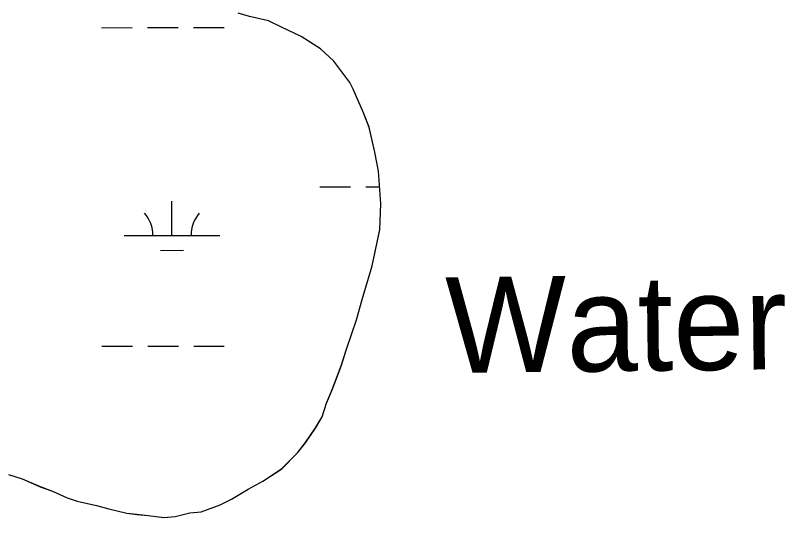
# Model space of a CAD drawing. Extents: x 3279314 to 3317160, y 734079 to 759431.
# Drawn here: x 3297064 to 3297867, y 743034 to 743558 of the extents above; entities that cross this region are included whole.
import ezdxf

# ---------------------------------------------------------------- set-up
doc = ezdxf.new("R2010")
doc.units = 0
for name, color, linetype in [('V-RIVR-IDEN', 7, 'Continuous'), ('V-SITE-VEGE', 7, 'Continuous'), ('V-TOPO-SHOR', 7, 'Continuous'), ('V-WETL-SWMP', 7, 'Continuous')]:
    doc.layers.add(name, color=color, linetype=linetype)

msp = doc.modelspace()

# ---------------------------------------------------------------- linework, layer by layer
at = {"layer": 'V-SITE-VEGE'}
for p, q in [((3297308.42, 743557.12), (3297296.64, 743560.59)), ((3297328.42, 743552.51), (3297308.42, 743557.12)), ((3297342.56, 743545.53), (3297328.42, 743552.51)), ((3297362.59, 743536.22), (3297342.56, 743545.53)), ((3297382.63, 743523.39), (3297362.59, 743536.22)), ((3297396.8, 743510.52), (3297382.63, 743523.39)), ((3297413.37, 743488.27), (3297396.8, 743510.52)), ((3297416.92, 743481.23), (3297413.37, 743488.27)), ((3297427.62, 743456.6), (3297416.92, 743481.23)), ((3297433.57, 743441.35), (3297427.62, 743456.6)), ((3297439.57, 743415.51), (3297433.57, 743441.35)), ((3297443.2, 743395.55), (3297439.57, 743415.51)), ((3297445.71, 743361.47), (3297443.2, 743395.55)), ((3297444.66, 743334.43), (3297445.71, 743361.47)), ((3297436.62, 743296.78), (3297444.66, 743334.43)), ((3297426.21, 743261.46), (3297436.62, 743296.78)), ((3297420.43, 743240.27), (3297426.21, 743261.46)), ((3297410, 743209.66), (3297420.43, 743240.27)), ((3297404.2, 743192), (3297410, 743209.66)), ((3297394.92, 743167.27), (3297404.2, 743192)), ((3297389.11, 743153.14), (3297394.92, 743167.27)), ((3297384.48, 743139.01), (3297389.11, 743153.14)), ((3297377.48, 743127.22), (3297384.48, 743139.01)), ((3297366.97, 743111.89), (3297377.48, 743127.22)), ((3297358.8, 743101.27), (3297366.97, 743111.89)), ((3297342.42, 743084.74), (3297358.8, 743101.27)), ((3297322.5, 743071.71), (3297342.42, 743084.74)), ((3297056.8, 743078.67), (3297070.93, 743074.03)), ((3297070.93, 743074.03), (3297089.78, 743065.89)), ((3297307.26, 743063.41), (3297322.5, 743071.71)), ((3297089.78, 743065.89), (3297102.73, 743061.25)), ((3297102.73, 743061.25), (3297118.04, 743054.27)), ((3297289.68, 743052.75), (3297307.26, 743063.41)), ((3297118.04, 743054.27), (3297128.64, 743050.8)), ((3297128.64, 743050.8), (3297148.65, 743046.19)), ((3297277.95, 743046.81), (3297289.68, 743052.75)), ((3297148.65, 743046.19), (3297161.6, 743042.73)), ((3297161.6, 743042.73), (3297180.43, 743038.12)), ((3297258, 743039.66), (3297277.95, 743046.81)), ((3297180.43, 743038.12), (3297191.01, 743036.99)), ((3297191.01, 743036.99), (3297202.77, 743035.87)), ((3297202.77, 743035.87), (3297219.24, 743033.6)), ((3297219.24, 743033.6), (3297230.99, 743034.83)), ((3297230.99, 743034.83), (3297246.25, 743038.43)), ((3297246.25, 743038.43), (3297258, 743039.66))]:
    msp.add_line(p, q, dxfattribs=at)
at = {"layer": 'V-TOPO-SHOR'}
msp.add_lwpolyline([(3297056.8, 743078.72), (3297070.93, 743074.09), (3297089.77, 743065.95), (3297102.73, 743061.31), (3297118.04, 743054.33), (3297128.64, 743050.86), (3297148.64, 743046.25), (3297161.59, 743042.78), (3297180.42, 743038.17), (3297191, 743037.05), (3297202.77, 743035.93), (3297219.23, 743033.66), (3297230.98, 743034.89), (3297246.25, 743038.49), (3297258, 743039.72), (3297277.95, 743046.87), (3297289.67, 743052.8), (3297307.25, 743063.46), (3297322.49, 743071.77), (3297342.42, 743084.79), (3297358.79, 743101.33), (3297366.97, 743111.95), (3297377.48, 743127.28), (3297384.47, 743139.07), (3297389.11, 743153.19), (3297394.92, 743167.33), (3297404.2, 743192.06), (3297409.99, 743209.72), (3297420.43, 743240.33), (3297426.2, 743261.52), (3297436.61, 743296.83), (3297444.66, 743334.49), (3297445.71, 743361.53), (3297443.19, 743395.61), (3297439.57, 743415.57), (3297433.57, 743441.4), (3297427.62, 743456.66), (3297416.92, 743481.29), (3297413.36, 743488.33), (3297396.8, 743510.58), (3297382.63, 743523.44), (3297362.58, 743536.28), (3297342.56, 743545.58), (3297328.42, 743552.57), (3297308.41, 743557.18), (3297296.64, 743560.65)], dxfattribs=at)
at = {"layer": 'V-WETL-SWMP'}
for p, q in [((3297308.42, 743557.17), (3297296.65, 743560.64)), ((3297308.42, 743557.17), (3297296.65, 743560.64)), ((3297328.42, 743552.56), (3297308.42, 743557.17)), ((3297328.42, 743552.56), (3297308.42, 743557.17)), ((3297342.56, 743545.58), (3297328.42, 743552.56)), ((3297342.56, 743545.58), (3297328.42, 743552.56)), ((3297154.06, 743545.49), (3297186.06, 743545.5)), ((3297202.06, 743545.51), (3297234.06, 743545.53)), ((3297250.06, 743545.54), (3297282.06, 743545.55)), ((3297362.59, 743536.27), (3297342.56, 743545.58)), ((3297362.59, 743536.27), (3297342.56, 743545.58)), ((3297382.63, 743523.44), (3297362.59, 743536.27)), ((3297382.63, 743523.44), (3297362.59, 743536.27)), ((3297396.8, 743510.57), (3297382.63, 743523.44)), ((3297396.8, 743510.57), (3297382.63, 743523.44)), ((3297413.37, 743488.32), (3297396.8, 743510.57)), ((3297413.37, 743488.32), (3297396.8, 743510.57)), ((3297416.93, 743481.28), (3297413.37, 743488.32)), ((3297416.93, 743481.28), (3297413.37, 743488.32)), ((3297427.62, 743456.65), (3297416.93, 743481.28)), ((3297427.62, 743456.65), (3297416.93, 743481.28)), ((3297433.57, 743441.4), (3297427.62, 743456.65)), ((3297433.57, 743441.4), (3297427.62, 743456.65)), ((3297439.58, 743415.57), (3297433.57, 743441.4)), ((3297439.58, 743415.57), (3297433.57, 743441.4)), ((3297443.2, 743395.6), (3297439.58, 743415.57)), ((3297443.2, 743395.6), (3297439.58, 743415.57)), ((3297445.71, 743361.52), (3297443.2, 743395.6)), ((3297445.71, 743361.52), (3297443.2, 743395.6)), ((3297382.14, 743379.1), (3297414.14, 743379.12)), ((3297430.14, 743379.13), (3297444.41, 743379.13)), ((3297227.58, 743328.28), (3297227.56, 743364.28)), ((3297444.67, 743334.48), (3297445.71, 743361.52)), ((3297444.67, 743334.48), (3297445.71, 743361.52)), ((3297436.62, 743296.83), (3297444.67, 743334.48)), ((3297436.62, 743296.83), (3297444.67, 743334.48)), ((3297177.58, 743328.26), (3297277.58, 743328.31)), ((3297215.58, 743312.84), (3297239.58, 743312.86)), ((3297426.21, 743261.51), (3297436.62, 743296.83)), ((3297426.21, 743261.51), (3297436.62, 743296.83)), ((3297420.43, 743240.33), (3297426.21, 743261.51)), ((3297420.43, 743240.33), (3297426.21, 743261.51)), ((3297410, 743209.71), (3297420.43, 743240.33)), ((3297410, 743209.71), (3297420.43, 743240.33)), ((3297154.23, 743212.81), (3297186.23, 743212.83)), ((3297202.23, 743212.84), (3297234.23, 743212.85)), ((3297250.23, 743212.86), (3297282.23, 743212.88)), ((3297404.21, 743192.05), (3297410, 743209.71)), ((3297404.21, 743192.05), (3297410, 743209.71)), ((3297394.92, 743167.32), (3297404.21, 743192.05)), ((3297394.92, 743167.32), (3297404.21, 743192.05)), ((3297389.11, 743153.19), (3297394.92, 743167.32)), ((3297389.11, 743153.19), (3297394.92, 743167.32)), ((3297384.48, 743139.06), (3297389.11, 743153.19)), ((3297384.48, 743139.06), (3297389.11, 743153.19)), ((3297377.48, 743127.27), (3297384.48, 743139.06)), ((3297377.48, 743127.27), (3297384.48, 743139.06)), ((3297366.97, 743111.94), (3297377.48, 743127.27)), ((3297366.97, 743111.94), (3297377.48, 743127.27)), ((3297358.8, 743101.32), (3297366.97, 743111.94)), ((3297358.8, 743101.32), (3297366.97, 743111.94)), ((3297342.42, 743084.79), (3297358.8, 743101.32)), ((3297342.42, 743084.79), (3297358.8, 743101.32)), ((3297322.5, 743071.76), (3297342.42, 743084.79)), ((3297322.5, 743071.76), (3297342.42, 743084.79)), ((3297056.81, 743078.72), (3297070.93, 743074.08)), ((3297056.81, 743078.72), (3297070.93, 743074.08)), ((3297070.93, 743074.08), (3297089.78, 743065.94)), ((3297070.93, 743074.08), (3297089.78, 743065.94)), ((3297307.26, 743063.46), (3297322.5, 743071.76)), ((3297307.26, 743063.46), (3297322.5, 743071.76)), ((3297089.78, 743065.94), (3297102.73, 743061.3)), ((3297089.78, 743065.94), (3297102.73, 743061.3)), ((3297102.73, 743061.3), (3297118.05, 743054.33)), ((3297102.73, 743061.3), (3297118.05, 743054.33)), ((3297289.68, 743052.8), (3297307.26, 743063.46)), ((3297289.68, 743052.8), (3297307.26, 743063.46)), ((3297118.05, 743054.33), (3297128.64, 743050.85)), ((3297118.05, 743054.33), (3297128.64, 743050.85)), ((3297128.64, 743050.85), (3297148.65, 743046.24)), ((3297128.64, 743050.85), (3297148.65, 743046.24)), ((3297277.95, 743046.86), (3297289.68, 743052.8)), ((3297277.95, 743046.86), (3297289.68, 743052.8)), ((3297148.65, 743046.24), (3297161.59, 743042.78)), ((3297148.65, 743046.24), (3297161.59, 743042.78)), ((3297161.59, 743042.78), (3297180.43, 743038.17)), ((3297161.59, 743042.78), (3297180.43, 743038.17)), ((3297258, 743039.72), (3297277.95, 743046.86)), ((3297258, 743039.72), (3297277.95, 743046.86)), ((3297180.43, 743038.17), (3297191.01, 743037.04)), ((3297180.43, 743038.17), (3297191.01, 743037.04)), ((3297191.01, 743037.04), (3297202.77, 743035.92)), ((3297191.01, 743037.04), (3297202.77, 743035.92)), ((3297202.77, 743035.92), (3297219.24, 743033.65)), ((3297202.77, 743035.92), (3297219.24, 743033.65)), ((3297219.24, 743033.65), (3297230.99, 743034.88)), ((3297219.24, 743033.65), (3297230.99, 743034.88)), ((3297230.99, 743034.88), (3297246.25, 743038.48)), ((3297230.99, 743034.88), (3297246.25, 743038.48)), ((3297246.25, 743038.48), (3297258, 743039.72)), ((3297246.25, 743038.48), (3297258, 743039.72))]:
    msp.add_line(p, q, dxfattribs=at)
for centre, start, end in [((3297172.33, 743328.73), 359.25735, 40.80101), ((3297282.82, 743328.78), 139.25734, 180.801)]:
    msp.add_arc(centre, 35.25, start, end, dxfattribs=at)

# ---------------------------------------------------------------- texts
at = {"layer": 'V-RIVR-IDEN'}
msp.add_text('Water', height=100, rotation=0.65857, dxfattribs=at).set_placement((3297513.84, 743184.62))

doc.saveas('drawing.dxf')
